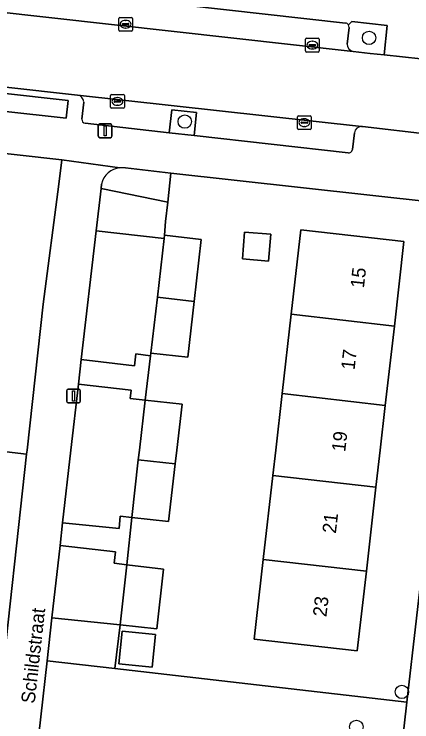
# Model space of a CAD drawing. Extents: x 161928 to 163071, y 386474 to 387428.
# Drawn here: x 162228.2 to 162257.2, y 387230.2 to 387281.8 of the extents above; entities that cross this region are included whole.
import ezdxf

# ---------------------------------------------------------------- set-up
doc = ezdxf.new("R2010")
doc.units = 0
for name, color, linetype in [('IMGEO_Boom', 7, 'Continuous'), ('IMGEO_Erf', 7, 'Continuous'), ('IMGEO_Groenvoorziening', 7, 'Continuous'), ('IMGEO_Haag', 7, 'Continuous'), ('IMGEO_Kolk', 7, 'Continuous'), ('IMGEO_Lichtmast', 7, 'Continuous'), ('IMGEO_Openbare_ruimte_label', 7, 'Continuous'), ('IMGEO_Pand', 7, 'Continuous'), ('IMGEO_Pand_nummerreeks', 7, 'Continuous'), ('IMGEO_Parkeervlak_open', 7, 'Continuous'), ('IMGEO_Rijbaan_lokaal_open', 7, 'Continuous'), ('IMGEO_Voetpad_open', 7, 'Continuous')]:
    doc.layers.add(name, color=color, linetype=linetype)

msp = doc.modelspace()

# ---------------------------------------------------------------- linework, layer by layer
at = {"layer": 'IMGEO_Boom'}
for centre in [(162254.069, 387280.071), (162240.624, 387273.969), (162256.462, 387232.389), (162253.141, 387229.835)]:
    msp.add_circle(centre, 0.489, dxfattribs=at)
at = {"layer": 'IMGEO_Erf'}
msp.add_lwpolyline([(162258.754, 387268.084), (162239.612, 387270.217), (162239.374, 387268.098), (162239.214, 387266.677), (162239.137, 387265.685), (162241.824, 387265.378), (162241.307, 387260.85), (162240.843, 387256.785), (162238.156, 387257.092), (162238.131, 387256.89), (162237.726, 387253.662), (162240.421, 387253.355), (162240.038, 387250), (162239.925, 387249.008), (162239.444, 387244.799), (162236.749, 387245.106), (162236.398, 387241.639), (162239.081, 387241.332), (162238.585, 387236.981), (162235.901, 387237.287), (162235.523, 387234.086), (162256.828, 387231.631), (162258.93, 387250), (162260.721, 387265.647)], dxfattribs=at)
for points in [[(162247.046, 387248.164), (162247.256, 387250), (162247.731, 387254.136), (162248.391, 387259.921), (162249.093, 387266.082), (162256.619, 387265.223), (162255.916, 387259.062), (162255.255, 387253.277), (162254.881, 387250), (162254.573, 387247.305), (162253.873, 387241.178), (162253.21, 387235.371), (162245.684, 387236.23), (162246.347, 387242.037)], [(162244.984, 387265.913), (162246.895, 387265.761), (162246.74, 387263.802), (162244.828, 387263.954)], [(162236.052, 387236.815), (162238.496, 387236.575), (162238.244, 387234.182), (162235.817, 387234.42)]]:
    msp.add_lwpolyline(points, close=True, dxfattribs=at)
at = {"layer": 'IMGEO_Groenvoorziening'}
for points in [[(162255.386, 387280.976), (162252.814, 387281.264), (162252.56, 387281.031)], [(162252.904, 387279.091), (162254.157, 387278.946), (162255.18, 387278.836), (162255.386, 387280.976)], [(162252.609, 387280.83), (162252.477, 387279.623)], [(162218.118, 387259.941), (162224.17, 387259.265), (162223.181, 387250.407), (162223.867, 387250.326), (162229.08, 387249.712), (162229.112, 387250), (162230.297, 387260.646), (162231.425, 387269.418), (162231.646, 387271.186), (162193.61, 387275.424), (162192.199, 387262.835), (162205.618, 387261.337)], [(162234.549, 387269.419), (162234.51, 387269.082), (162239.374, 387268.098), (162239.612, 387270.217)], [(162239.612, 387270.217), (162236.295, 387270.587)], [(162227.125, 387232.119), (162229.08, 387249.712), (162223.867, 387250.326), (162223.181, 387250.407), (162222.574, 387244.97), (162216.469, 387245.652)], [(162256.828, 387231.631), (162235.523, 387234.086), (162230.57, 387234.643), (162229.654, 387226.496)], [(162254.326, 387209.454), (162256.828, 387231.631)]]:
    msp.add_lwpolyline(points, dxfattribs=at)
for points in [[(162191.997, 387279.99), (162191.877, 387278.643), (162231.961, 387274.211), (162232.101, 387275.512)], [(162239.471, 387273.157), (162241.315, 387272.95), (162241.487, 387274.632), (162239.677, 387274.83)], [(162239.11, 387265.448), (162234.155, 387266.014), (162233.066, 387256.62), (162236.946, 387256.17), (162237.054, 387257.025), (162238.131, 387256.89), (162238.156, 387257.092), (162238.62, 387261.157)], [(162237.308, 387250), (162237.726, 387253.662), (162236.648, 387253.785), (162236.716, 387254.385), (162232.858, 387254.825), (162232.307, 387250), (162231.704, 387244.721), (162235.823, 387244.297), (162235.917, 387245.203), (162236.749, 387245.106), (162237.23, 387249.316)], [(162235.901, 387237.287), (162236.398, 387241.639), (162235.473, 387241.777), (162235.561, 387242.599), (162231.519, 387243.072), (162230.925, 387237.797)], [(162235.901, 387237.287), (162230.925, 387237.797), (162230.57, 387234.643), (162235.523, 387234.086)]]:
    msp.add_lwpolyline(points, close=True, dxfattribs=at)
for centre, radius, start, end in [((162252.321, 387280.866), 0.291, 352.8425, 34.5583), ((162253.012, 387279.615), 0.535, 179.1689, 258.3344), ((162236.033, 387269.089), 1.52, 95.3285, 167.4709), ((162236.032, 387269.04), 1.569, 80.344, 95.1088)]:
    msp.add_arc(centre, radius, start, end, dxfattribs=at)
at = {"layer": 'IMGEO_Haag'}
msp.add_lwpolyline([(162191.997, 387279.99), (162191.877, 387278.643), (162231.961, 387274.211), (162232.101, 387275.512)], close=True, dxfattribs=at)
at = {"layer": 'IMGEO_Kolk'}
for p, q in [((162235.8, 387280.643), (162235.8, 387281.495)), ((162235.875, 387281.569), (162236.727, 387281.569)), ((162236.801, 387281.495), (162236.801, 387280.643)), ((162236.059, 387281.063), (162236.059, 387281.075)), ((162236.497, 387281.026), (162236.099, 387281.026)), ((162236.102, 387281.112), (162236.5, 387281.112)), ((162236.288, 387281.349), (162236.313, 387281.349)), ((162236.543, 387281.075), (162236.543, 387281.063)), ((162236.727, 387280.569), (162235.875, 387280.569)), ((162236.311, 387280.789), (162236.286, 387280.789)), ((162249.432, 387279.118), (162249.432, 387279.97)), ((162249.507, 387280.044), (162250.359, 387280.044)), ((162250.433, 387279.97), (162250.433, 387279.118)), ((162249.691, 387279.538), (162249.691, 387279.55)), ((162250.129, 387279.501), (162249.731, 387279.501)), ((162249.734, 387279.587), (162250.132, 387279.587)), ((162249.92, 387279.824), (162249.945, 387279.824)), ((162250.175, 387279.55), (162250.175, 387279.538)), ((162250.359, 387279.044), (162249.507, 387279.044)), ((162249.943, 387279.264), (162249.918, 387279.264)), ((162235.211, 387275.013), (162235.211, 387275.865)), ((162235.286, 387275.939), (162236.138, 387275.939)), ((162236.212, 387275.865), (162236.212, 387275.013)), ((162235.47, 387275.433), (162235.47, 387275.445)), ((162235.908, 387275.396), (162235.51, 387275.396)), ((162235.513, 387275.482), (162235.911, 387275.482)), ((162235.699, 387275.719), (162235.724, 387275.719)), ((162235.954, 387275.445), (162235.954, 387275.433)), ((162236.138, 387274.939), (162235.286, 387274.939)), ((162235.722, 387275.159), (162235.697, 387275.159)), ((162248.846, 387273.467), (162248.846, 387274.319)), ((162248.921, 387274.393), (162249.773, 387274.393)), ((162249.847, 387274.319), (162249.847, 387273.467)), ((162249.105, 387273.887), (162249.105, 387273.899)), ((162249.543, 387273.85), (162249.145, 387273.85)), ((162249.148, 387273.936), (162249.546, 387273.936)), ((162249.334, 387274.173), (162249.359, 387274.173)), ((162249.589, 387273.899), (162249.589, 387273.887)), ((162249.773, 387273.393), (162248.921, 387273.393)), ((162249.357, 387273.613), (162249.332, 387273.613))]:
    msp.add_line(p, q, dxfattribs=at)
for points in [[(162235.8, 387280.643), (162235.8, 387281.495)], [(162235.875, 387281.569), (162236.727, 387281.569)], [(162236.801, 387281.495), (162236.801, 387280.643)], [(162236.727, 387280.569), (162235.875, 387280.569)], [(162249.432, 387279.118), (162249.432, 387279.97)], [(162249.507, 387280.044), (162250.359, 387280.044)], [(162250.433, 387279.97), (162250.433, 387279.118)], [(162250.359, 387279.044), (162249.507, 387279.044)], [(162235.211, 387275.013), (162235.211, 387275.865)], [(162235.286, 387275.939), (162236.138, 387275.939)], [(162236.212, 387275.865), (162236.212, 387275.013)], [(162236.138, 387274.939), (162235.286, 387274.939)], [(162248.846, 387273.467), (162248.846, 387274.319)], [(162248.921, 387274.393), (162249.773, 387274.393)], [(162249.847, 387274.319), (162249.847, 387273.467)], [(162249.773, 387273.393), (162248.921, 387273.393)]]:
    msp.add_lwpolyline(points, dxfattribs=at)
for centre, radius, start, end in [((162235.877, 387281.493), 0.0765, 91.552, 178.448), ((162235.877, 387281.493), 0.0765, 91.552, 178.448), ((162236.725, 387281.493), 0.0765, 1.552, 88.448), ((162236.725, 387281.493), 0.0765, 1.552, 88.448), ((162236.099, 387281.072), 0.0403, 85.8775, 175.7526), ((162236.096, 387281.062), 0.0366, 178.938, 274.7102), ((162236.5, 387281.069), 0.043, 264.8664, 352.4533), ((162236.504, 387281.074), 0.0386, 1.7309, 96.639), ((162235.877, 387280.645), 0.0765, 181.552, 268.448), ((162235.877, 387280.645), 0.0765, 181.552, 268.448), ((162236.725, 387280.645), 0.0765, 271.552, 358.448), ((162236.725, 387280.645), 0.0765, 271.552, 358.448), ((162249.509, 387279.968), 0.0765, 91.552, 178.448), ((162249.509, 387279.968), 0.0765, 91.552, 178.448), ((162250.357, 387279.968), 0.0765, 1.552, 88.448), ((162250.357, 387279.968), 0.0765, 1.552, 88.448), ((162249.731, 387279.547), 0.0403, 85.8775, 175.7526), ((162249.728, 387279.537), 0.0366, 178.938, 274.7102), ((162250.132, 387279.544), 0.043, 264.8664, 352.4533), ((162250.136, 387279.549), 0.0386, 1.7309, 96.639), ((162249.509, 387279.12), 0.0765, 181.552, 268.448), ((162249.509, 387279.12), 0.0765, 181.552, 268.448), ((162250.357, 387279.12), 0.0765, 271.552, 358.448), ((162250.357, 387279.12), 0.0765, 271.552, 358.448), ((162235.288, 387275.863), 0.0765, 91.552, 178.448), ((162235.288, 387275.863), 0.0765, 91.552, 178.448), ((162236.136, 387275.863), 0.0765, 1.552, 88.448), ((162236.136, 387275.863), 0.0765, 1.552, 88.448), ((162235.51, 387275.442), 0.0403, 85.8775, 175.7526), ((162235.507, 387275.432), 0.0366, 178.938, 274.7102), ((162235.911, 387275.439), 0.043, 264.8664, 352.4533), ((162235.915, 387275.444), 0.0386, 1.7309, 96.639), ((162235.288, 387275.015), 0.0765, 181.552, 268.448), ((162235.288, 387275.015), 0.0765, 181.552, 268.448), ((162236.136, 387275.015), 0.0765, 271.552, 358.448), ((162236.136, 387275.015), 0.0765, 271.552, 358.448), ((162248.923, 387274.317), 0.0765, 91.552, 178.448), ((162248.923, 387274.317), 0.0765, 91.552, 178.448), ((162249.771, 387274.317), 0.0765, 1.552, 88.448), ((162249.771, 387274.317), 0.0765, 1.552, 88.448), ((162249.145, 387273.896), 0.0403, 85.8775, 175.7526), ((162249.142, 387273.886), 0.0366, 178.938, 274.7102), ((162249.546, 387273.893), 0.043, 264.8664, 352.4533), ((162249.55, 387273.898), 0.0386, 1.7309, 96.639), ((162248.923, 387273.469), 0.0765, 181.552, 268.448), ((162248.923, 387273.469), 0.0765, 181.552, 268.448), ((162249.771, 387273.469), 0.0765, 271.552, 358.448), ((162249.771, 387273.469), 0.0765, 271.552, 358.448)]:
    msp.add_arc(centre, radius, start, end, dxfattribs=at)
for centre, major_axis, ratio, start_param, end_param in [((162236.287, 387281.069), (-0.387, 0.002), 0.722429, 4.712389, 7.853982), ((162236.312, 387281.069), (-0.39, 0.002), 0.717154, 1.570796, 4.712389), ((162249.919, 387279.544), (-0.387, 0.002), 0.722429, 4.712389, 7.853982), ((162249.944, 387279.544), (-0.39, 0.002), 0.717154, 1.570796, 4.712389), ((162235.698, 387275.439), (-0.387, 0.002), 0.722429, 4.712389, 7.853982), ((162235.723, 387275.439), (-0.39, 0.002), 0.717154, 1.570796, 4.712389), ((162249.333, 387273.893), (-0.387, 0.002), 0.722429, 4.712389, 7.853982), ((162249.358, 387273.893), (-0.39, 0.002), 0.717154, 1.570796, 4.712389)]:
    msp.add_ellipse(centre, major_axis=major_axis, ratio=ratio, start_param=start_param, end_param=end_param, dxfattribs=at)
at = {"layer": 'IMGEO_Lichtmast'}
for p, q in [((162234.414, 387273.795), (162235.204, 387273.795)), ((162235.204, 387273.795), (162234.414, 387273.795)), ((162234.314, 387272.895), (162234.314, 387273.695)), ((162234.314, 387273.695), (162234.314, 387272.895)), ((162235.304, 387273.695), (162235.304, 387272.895)), ((162235.304, 387272.895), (162235.304, 387273.695)), ((162235.204, 387272.795), (162234.414, 387272.795)), ((162234.414, 387272.795), (162235.204, 387272.795)), ((162232.006, 387253.559), (162232.006, 387254.359)), ((162232.006, 387254.359), (162232.006, 387253.559)), ((162232.106, 387254.459), (162232.896, 387254.459)), ((162232.896, 387254.459), (162232.106, 387254.459)), ((162232.996, 387254.359), (162232.996, 387253.559)), ((162232.996, 387253.559), (162232.996, 387254.359)), ((162232.896, 387253.459), (162232.106, 387253.459)), ((162232.106, 387253.459), (162232.896, 387253.459))]:
    msp.add_line(p, q, dxfattribs=at)
for points in [[(162234.734, 387273.67), (162234.884, 387273.67), (162234.884, 387272.92), (162234.734, 387272.92), (162234.734, 387273.67)], [(162232.426, 387254.334), (162232.576, 387254.334), (162232.576, 387253.584), (162232.426, 387253.584), (162232.426, 387254.334)]]:
    msp.add_lwpolyline(points, dxfattribs=at)
for centre, start, end in [((162234.414, 387273.695), 90, 180), ((162234.414, 387273.695), 90, 180), ((162235.204, 387273.695), 0, 90), ((162235.204, 387273.695), 360, 90), ((162234.414, 387272.895), 180, 270), ((162234.414, 387272.895), 180, 270), ((162235.204, 387272.895), 270, 0), ((162235.204, 387272.895), 270, 0), ((162232.106, 387254.359), 90, 180), ((162232.106, 387254.359), 90, 180), ((162232.896, 387254.359), 0, 90), ((162232.896, 387254.359), 360, 90), ((162232.106, 387253.559), 180, 270), ((162232.106, 387253.559), 180, 270), ((162232.896, 387253.559), 270, 0), ((162232.896, 387253.559), 270, 0)]:
    msp.add_arc(centre, 0.1, start, end, dxfattribs=at)
at = {"layer": 'IMGEO_Pand'}
for points in [[(162255.916, 387259.062), (162256.619, 387265.223), (162249.093, 387266.082), (162248.391, 387259.921)], [(162241.824, 387265.378), (162239.137, 387265.685), (162239.11, 387265.448), (162238.62, 387261.157), (162241.307, 387260.85)], [(162244.984, 387265.913), (162244.828, 387263.954), (162246.74, 387263.802), (162246.895, 387265.761)], [(162238.156, 387257.092), (162240.843, 387256.785), (162241.307, 387260.85), (162238.62, 387261.157)], [(162248.391, 387259.921), (162247.731, 387254.136), (162255.255, 387253.277), (162255.916, 387259.062)], [(162247.731, 387254.136), (162247.256, 387250), (162247.046, 387248.164), (162254.573, 387247.305), (162254.881, 387250), (162255.255, 387253.277)], [(162237.308, 387250), (162237.23, 387249.316), (162239.925, 387249.008), (162240.038, 387250), (162240.421, 387253.355), (162237.726, 387253.662)], [(162236.749, 387245.106), (162239.444, 387244.799), (162239.925, 387249.008), (162237.23, 387249.316)], [(162253.873, 387241.178), (162254.573, 387247.305), (162247.046, 387248.164), (162246.347, 387242.037)], [(162246.347, 387242.037), (162245.684, 387236.23), (162253.21, 387235.371), (162253.873, 387241.178)], [(162235.901, 387237.287), (162238.585, 387236.981), (162239.081, 387241.332), (162236.398, 387241.639)], [(162236.052, 387236.815), (162235.817, 387234.42), (162238.244, 387234.182), (162238.496, 387236.575)]]:
    msp.add_lwpolyline(points, close=True, dxfattribs=at)
at = {"layer": 'IMGEO_Parkeervlak_open'}
for points in [[(162252.35, 387281.152), (162205.205, 387286.438)], [(162204.338, 387284.535), (162252.904, 387279.091)], [(162252.477, 387279.623), (162252.609, 387280.83)], [(162253.51, 387273.601), (162232.805, 387275.903)], [(162233.25, 387275.398), (162233.12, 387274.154)], [(162233.346, 387273.844), (162239.471, 387273.157), (162239.677, 387274.83), (162241.487, 387274.632), (162241.315, 387272.95), (162252.543, 387271.69)], [(162252.857, 387271.926), (162253.001, 387273.157)]]:
    msp.add_lwpolyline(points, dxfattribs=at)
for centre, radius, start, end in [((162252.325, 387280.866), 0.287, 35.0617, 85.038), ((162252.321, 387280.866), 0.291, 352.8425, 34.5583), ((162253.012, 387279.615), 0.535, 179.1689, 258.3344), ((162232.718, 387275.378), 0.533, 2.198, 80.5743), ((162233.39, 387274.114), 0.273, 171.5334, 260.6531), ((162253.484, 387273.118), 0.484, 86.8652, 175.3311), ((162252.568, 387271.984), 0.295, 265.2193, 348.6372)]:
    msp.add_arc(centre, radius, start, end, dxfattribs=at)
at = {"layer": 'IMGEO_Rijbaan_lokaal_open'}
msp.add_lwpolyline([(162204.338, 387284.535), (162204.199, 387284.551), (162194.474, 387285.588), (162193.68, 387285.675), (162193.106, 387280.314), (162193.842, 387280.233), (162205.749, 387278.905), (162221.665, 387277.135), (162232.805, 387275.903), (162253.51, 387273.601), (162253.58, 387273.623), (162258.569, 387273.04), (162259.175, 387278.405), (162255.18, 387278.836), (162254.157, 387278.946), (162252.904, 387279.091)], close=True, dxfattribs=at)
at = {"layer": 'IMGEO_Voetpad_open'}
for points in [[(162232.805, 387275.903), (162221.665, 387277.135), (162205.749, 387278.905), (162193.842, 387280.233), (162193.106, 387280.314), (162188.067, 387280.872), (162187.048, 387280.997), (162172.157, 387282.696), (162156.203, 387284.501), (162141.825, 387286.169), (162141.136, 387286.238), (162140.635, 387281.42), (162192.358, 387275.563), (162193.61, 387275.424), (162231.646, 387271.186), (162235.892, 387270.603)], [(162205.205, 387286.438), (162252.35, 387281.152)], [(162252.56, 387281.031), (162252.814, 387281.264), (162255.386, 387280.976), (162255.18, 387278.836), (162259.175, 387278.405), (162260.35, 387278.278), (162261.57, 387278.142), (162271.017, 387277.087), (162271.098, 387277.078)], [(162233.12, 387274.154), (162233.25, 387275.398)], [(162252.543, 387271.69), (162241.315, 387272.95), (162239.471, 387273.157), (162233.346, 387273.844)], [(162261.332, 387270.815), (162261.055, 387270.616), (162259.214, 387270.828), (162259.442, 387272.942), (162258.569, 387273.04), (162253.58, 387273.623), (162253.51, 387273.601)], [(162253.001, 387273.157), (162252.857, 387271.926)], [(162235.892, 387270.603), (162231.646, 387271.186), (162231.425, 387269.418), (162230.297, 387260.646), (162229.112, 387250), (162229.08, 387249.712), (162227.125, 387232.119)], [(162236.295, 387270.587), (162239.612, 387270.217), (162258.754, 387268.084)], [(162225.041, 387226.956), (162229.654, 387226.496), (162230.57, 387234.643), (162230.925, 387237.797), (162231.519, 387243.072), (162231.704, 387244.721), (162232.307, 387250), (162232.858, 387254.825), (162233.066, 387256.62), (162234.155, 387266.014), (162234.51, 387269.082), (162234.549, 387269.419)], [(162260.721, 387265.647), (162258.93, 387250), (162256.828, 387231.631), (162254.326, 387209.454)]]:
    msp.add_lwpolyline(points, dxfattribs=at)
for points in [[(162191.877, 387278.643), (162191.997, 387279.99), (162232.101, 387275.512), (162231.961, 387274.211)], [(162239.374, 387268.098), (162234.51, 387269.082), (162234.155, 387266.014), (162239.11, 387265.448), (162239.137, 387265.685), (162239.214, 387266.677)], [(162238.131, 387256.89), (162237.054, 387257.025), (162236.946, 387256.17), (162233.066, 387256.62), (162232.858, 387254.825), (162236.716, 387254.385), (162236.648, 387253.785), (162237.726, 387253.662)], [(162231.704, 387244.721), (162231.519, 387243.072), (162235.561, 387242.599), (162235.473, 387241.777), (162236.398, 387241.639), (162236.749, 387245.106), (162235.917, 387245.203), (162235.823, 387244.297)]]:
    msp.add_lwpolyline(points, close=True, dxfattribs=at)
for centre, radius, start, end in [((162252.325, 387280.866), 0.287, 35.0617, 85.038), ((162232.718, 387275.378), 0.533, 2.198, 80.5743), ((162233.39, 387274.114), 0.273, 171.5334, 260.6531), ((162253.484, 387273.118), 0.484, 86.8652, 175.3311), ((162252.568, 387271.984), 0.295, 265.2193, 348.6372), ((162236.033, 387269.089), 1.52, 95.3285, 167.4709), ((162236.032, 387269.04), 1.569, 80.344, 95.1088)]:
    msp.add_arc(centre, radius, start, end, dxfattribs=at)

# ---------------------------------------------------------------- texts
at = {"layer": 'IMGEO_Openbare_ruimte_label'}
msp.add_text('Schildstraat', height=1, rotation=83.6282, dxfattribs=at).set_placement((162229.666, 387231.502))
at = {"layer": 'IMGEO_Pand_nummerreeks'}
for s, p in [('15', (162253.692, 387261.793)), ('17', (162253.01, 387255.822)), ('19', (162252.328, 387249.852)), ('21', (162251.648, 387243.904)), ('23', (162250.954, 387237.821))]:
    msp.add_text(s, height=1, rotation=83.4852, dxfattribs=at).set_placement(p)

doc.saveas('drawing.dxf')
